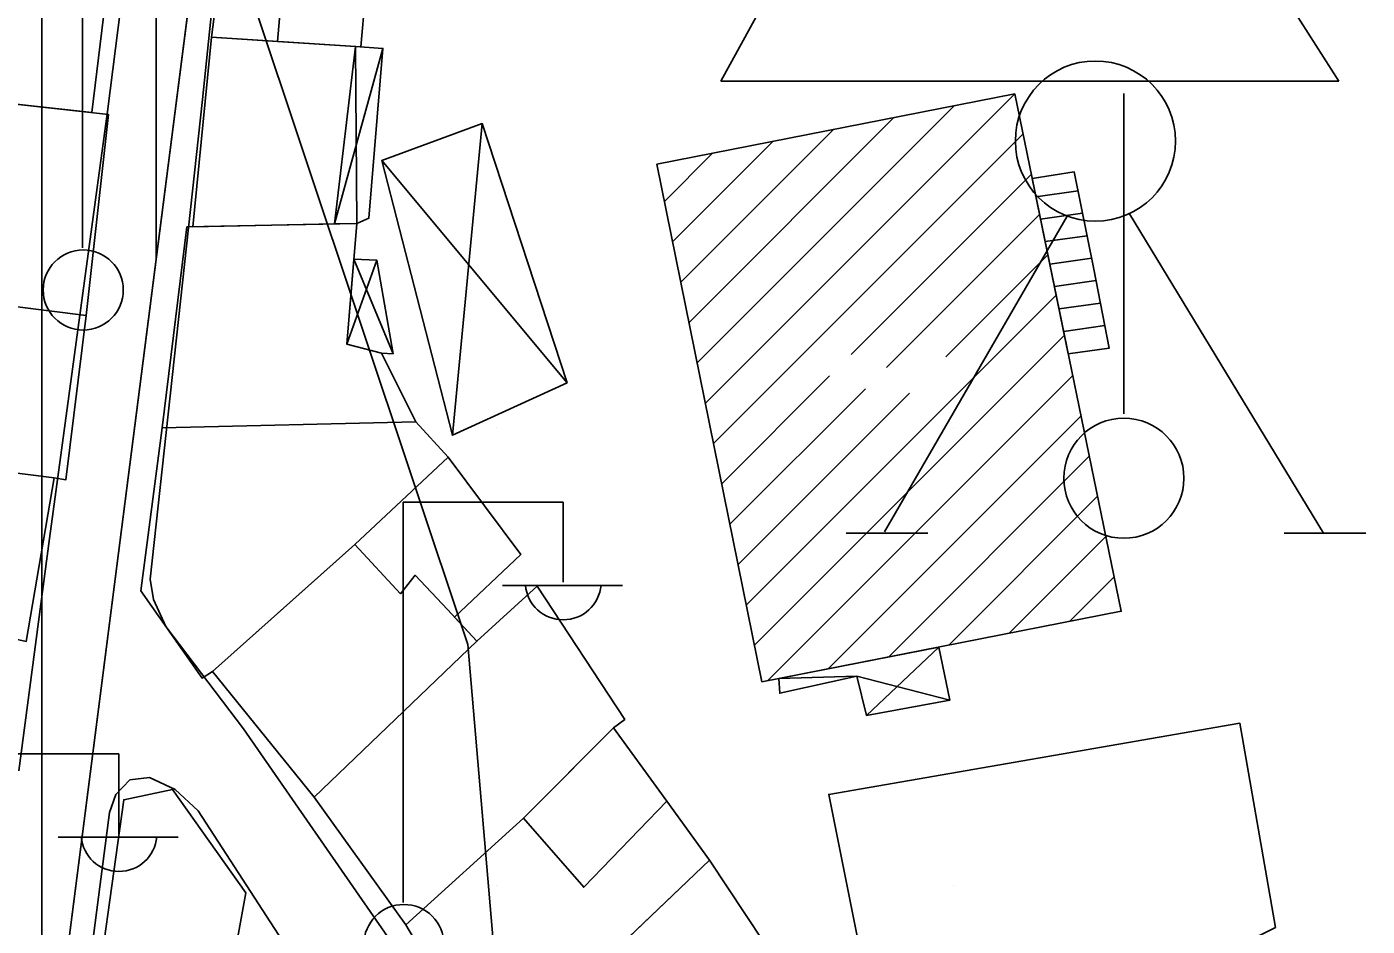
# Model space of a CAD drawing. Extents: x 417997 to 421451, y 4451742 to 4455216.
# Drawn here: x 420364.1 to 420422.7, y 4452643.3 to 4452682.6 of the extents above; entities that cross this region are included whole.
import ezdxf

# ---------------------------------------------------------------- set-up
doc = ezdxf.new("R2010")
doc.units = 0
for name, color, linetype in [('ADA', 7, 'Continuous'), ('B_Merdiven', 7, 'Continuous'), ('B_Mesken', 7, 'Continuous'), ('B_Resmi', 7, 'Continuous'), ('B_Spor_Tesisleri', 7, 'Continuous'), ('B_Sundurma', 7, 'Continuous'), ('B_Tarama', 7, 'Continuous'), ('B_Teras', 7, 'Continuous'), ('Default', 7, 'Continuous'), ('LJ_SEMBOL', 7, 'Continuous'), ('PL_KON_MEV_450', 7, 'Continuous'), ('PL_SAY_ILKOGRETIM', 7, 'Continuous'), ('S_Bayrak_Diregi', 7, 'Continuous'), ('S_Elektrik_Diregi', 7, 'Continuous'), ('S_Heykel', 7, 'Continuous'), ('SN_3_DERECE_KAYNAK_KORUMA', 7, 'Continuous'), ('TR_ILKEGITIM', 7, 'Continuous'), ('TR_YUKSEKYOGUNKONUT', 7, 'Continuous'), ('Yol_Sose', 7, 'Continuous')]:
    doc.layers.add(name, color=color, linetype=linetype)

# ---------------------------------------------------------------- blocks, each defined once
blk = doc.blocks.new('POINT_DISPLAY')
at = {"layer": 'Default'}
blk.add_line((0, 0), (0, 0), dxfattribs=at)

msp = doc.modelspace()

# ---------------------------------------------------------------- linework, layer by layer
at = {"layer": 'ADA'}
msp.add_line((420376.655, 4452726.126), (420364.656, 4452632.456), dxfattribs=at)
msp.add_line((420376.655, 4452726.126), (420364.656, 4452632.456), dxfattribs=at)
at = {"layer": 'B_Merdiven'}
for p, q in [((420408.24, 4452675.192), (420410.078, 4452675.45)), ((420408.442, 4452674.211), (420410.278, 4452674.468)), ((420408.644, 4452673.229), (420410.477, 4452673.486)), ((420408.846, 4452672.248), (420410.677, 4452672.505)), ((420409.047, 4452671.266), (420410.872, 4452671.522)), ((420409.249, 4452670.285), (420411.063, 4452670.539)), ((420409.451, 4452669.303), (420411.253, 4452669.556))]:
    msp.add_line(p, q, dxfattribs=at)
msp.add_lwpolyline([(420409.653, 4452668.322), (420411.444, 4452668.573), (420410.773, 4452672.029), (420409.91, 4452676.277), (420408.078, 4452675.982), (420408.951, 4452671.734)], close=True, dxfattribs=at)
at = {"layer": 'B_Mesken'}
for points in [[(420373.24, 4452690.201), (420372.197, 4452682.159), (420378.732, 4452681.741), (420379.483, 4452690.259)], [(420366.974, 4452678.865), (420367.776, 4452685.462), (420367.399, 4452685.505), (420359.321, 4452686.259), (420354.274, 4452686.763), (420353.489, 4452680.384), (420354.569, 4452680.24)], [(420377.571, 4452674.003), (420378.488, 4452681.757), (420375.09, 4452681.974), (420372.197, 4452682.159), (420371.378, 4452673.879)], [(420366.72, 4452670), (420367.696, 4452678.785), (420354.569, 4452680.24), (420353.871, 4452671.621)], [(420371.116, 4452673.874), (420378.548, 4452674.022), (420378.114, 4452668.746), (420379.632, 4452668.359), (420381.127, 4452665.356), (420370.044, 4452665.093)], [(420350.877, 4452671.999), (420349.802, 4452664.706), (420351.848, 4452664.607), (420365.319, 4452662.902), (420365.833, 4452662.82), (420366.72, 4452670)], [(420370.044, 4452665.093), (420369.112, 4452657.967), (420371.791, 4452654.156), (420372.239, 4452654.435), (420378.467, 4452659.985), (420382.547, 4452663.811), (420381.127, 4452665.356)], [(420365.319, 4452662.902), (420364.099, 4452655.752), (420351, 4452658.738), (420351.848, 4452664.607)], [(420378.467, 4452659.985), (420382.547, 4452663.811), (420385.716, 4452659.547), (420382.823, 4452656.809), (420383.801, 4452655.762), (420376.69, 4452648.946), (420372.239, 4452654.435)], [(420383.801, 4452655.762), (420386.433, 4452658.165), (420390.262, 4452652.345), (420389.775, 4452651.983), (420385.844, 4452648.035), (420380.7, 4452643.366), (420376.69, 4452648.946)], [(420380.7, 4452643.366), (420384.417, 4452637.078), (420393.967, 4452646.196), (420392.102, 4452648.771), (420389.775, 4452651.983), (420385.844, 4452648.035)], [(420366.894, 4452638.287), (420372.206, 4452636.514), (420373.705, 4452644.768), (420370.498, 4452649.277), (420368.364, 4452648.833)], [(420383.946, 4452636.628), (420393.967, 4452646.196), (420397.891, 4452640.276), (420389.431, 4452632.659), (420387.869, 4452631.361)]]:
    msp.add_lwpolyline(points, close=True, dxfattribs=at)
at = {"layer": 'B_Resmi'}
msp.add_lwpolyline([(420407.315, 4452679.693), (420411.966, 4452657.07), (420396.262, 4452653.99), (420391.67, 4452676.61)], close=True, dxfattribs=at)
at = {"layer": 'B_Spor_Tesisleri'}
msp.add_lwpolyline([(420417.332, 4452642.571), (420400.931, 4452640.329), (420399.183, 4452649.067), (420399.183, 4452649.067), (420417.157, 4452652.178), (420418.704, 4452643.253)], close=True, dxfattribs=at)
at = {"layer": 'B_Sundurma'}
for p, q in [((420379.69, 4452681.673), (420377.571, 4452674.003)), ((420378.488, 4452681.757), (420378.548, 4452674.022)), ((420384.034, 4452678.384), (420382.73, 4452664.766)), ((420387.741, 4452667.05), (420379.651, 4452676.774)), ((420380.135, 4452668.329), (420378.42, 4452672.461)), ((420378.114, 4452668.746), (420379.423, 4452672.422)), ((420400.837, 4452652.521), (420403.989, 4452655.505)), ((420400.411, 4452654.236), (420396.998, 4452654.134)), ((420404.481, 4452653.188), (420400.411, 4452654.236))]:
    msp.add_line(p, q, dxfattribs=at)
for points in [[(420378.488, 4452681.757), (420379.69, 4452681.673), (420379.077, 4452674.251), (420378.548, 4452674.022), (420377.571, 4452674.003)], [(420387.741, 4452667.05), (420384.034, 4452678.384), (420379.651, 4452676.774), (420382.73, 4452664.766)], [(420379.632, 4452668.359), (420380.135, 4452668.329), (420379.423, 4452672.422), (420378.42, 4452672.461), (420378.114, 4452668.746)], [(420403.989, 4452655.505), (420404.481, 4452653.188), (420400.837, 4452652.521), (420400.411, 4452654.236), (420397.04, 4452653.491), (420396.998, 4452654.134)]]:
    msp.add_lwpolyline(points, close=True, dxfattribs=at)
at = {"layer": 'B_Tarama'}
for p, q in [((420393.79, 4452666.167), (420407.315, 4452679.693)), ((420393.432, 4452667.93), (420404.674, 4452679.172)), ((420393.074, 4452669.694), (420402.032, 4452678.652)), ((420392.716, 4452671.457), (420399.39, 4452678.131)), ((420394.148, 4452664.404), (420407.677, 4452677.933)), ((420392.358, 4452673.221), (420396.748, 4452677.611)), ((420392, 4452674.984), (420394.106, 4452677.09)), ((420400.166, 4452668.3), (420408.039, 4452676.173)), ((420401.713, 4452667.726), (420408.401, 4452674.414)), ((420404.297, 4452668.189), (420408.762, 4452672.654)), ((420395.58, 4452657.35), (420409.124, 4452670.894)), ((420395.938, 4452655.587), (420409.486, 4452669.135)), ((420394.506, 4452662.64), (420399.221, 4452667.355)), ((420396.511, 4452654.039), (420409.847, 4452667.375)), ((420394.864, 4452660.877), (420400.785, 4452666.798)), ((420395.222, 4452659.114), (420402.708, 4452666.6)), ((420399.15, 4452654.556), (420410.209, 4452665.615)), ((420401.789, 4452655.074), (420410.571, 4452663.856)), ((420404.428, 4452655.591), (420410.932, 4452662.096)), ((420407.067, 4452656.109), (420411.294, 4452660.337)), ((420409.706, 4452656.627), (420411.656, 4452658.577))]:
    msp.add_line(p, q, dxfattribs=at)
at = {"layer": 'B_Teras'}
for points in [[(420375.793, 4452690.225), (420375.09, 4452681.974), (420378.732, 4452681.741), (420379.483, 4452690.259)], [(420372.239, 4452654.435), (420376.836, 4452658.532), (420378.467, 4452659.985), (420380.456, 4452657.841), (420381.105, 4452658.648), (420382.511, 4452657.143), (420383.801, 4452655.762), (420376.69, 4452648.946)], [(420392.102, 4452648.771), (420388.469, 4452645.012), (420385.844, 4452648.035), (420386.334, 4452648.527), (420389.775, 4452651.983)]]:
    msp.add_lwpolyline(points, close=True, dxfattribs=at)
at = {"layer": 'LJ_SEMBOL'}
for p, q in [((420407.003, 4452703.048), (420394.462, 4452680.236)), ((420407.003, 4452703.048), (420394.462, 4452680.236)), ((420421.48, 4452680.236), (420407.003, 4452703.048)), ((420421.48, 4452680.236), (420407.003, 4452703.048)), ((420394.462, 4452680.236), (420421.48, 4452680.236)), ((420394.462, 4452680.236), (420421.48, 4452680.236))]:
    msp.add_line(p, q, dxfattribs=at)
at = {"layer": 'PL_KON_MEV_450'}
msp.add_lwpolyline([(420299.789, 4452788.55), (420467.865, 4452834.024), (420464.625, 4452792.442), (420385.138, 4452799.106), (420376.655, 4452726.126), (420364.656, 4452632.456), (420451.746, 4452625.102), (420449.423, 4452575.558), (420449.423, 4452560.615), (420361.087, 4452604.42), (420282.548, 4452643.366), (420274.779, 4452657.737), (420288.946, 4452776.01)], close=True, dxfattribs=at)
msp.add_lwpolyline([(420299.789, 4452788.55), (420467.865, 4452834.024), (420464.625, 4452792.442), (420385.138, 4452799.106), (420376.655, 4452726.126), (420364.656, 4452632.456), (420451.746, 4452625.102), (420449.423, 4452575.558), (420449.423, 4452560.615), (420361.087, 4452604.42), (420282.548, 4452643.366), (420274.779, 4452657.737), (420288.946, 4452776.01)], close=True, dxfattribs=at)
at = {"layer": 'PL_SAY_ILKOGRETIM'}
msp.add_lwpolyline([(420364.656, 4452632.456), (420376.655, 4452726.126), (420457.126, 4452717.637), (420455.617, 4452691.677), (420451.746, 4452625.102)], close=True, dxfattribs=at)
msp.add_lwpolyline([(420364.656, 4452632.456), (420376.655, 4452726.126), (420457.126, 4452717.637), (420455.617, 4452691.677), (420451.746, 4452625.102)], close=True, dxfattribs=at)
at = {"layer": 'S_Bayrak_Diregi'}
msp.add_line((420412.074, 4452665.705), (420412.074, 4452679.705), dxfattribs=at)
msp.add_circle((420412.081, 4452662.887), 2.625, dxfattribs=at)
at = {"layer": 'S_Elektrik_Diregi'}
for p, q in [((420366.556, 4452672.95), (420366.556, 4452690.45)), ((420380.574, 4452644.344), (420380.574, 4452661.844)), ((420380.574, 4452661.844), (420387.574, 4452661.844)), ((420387.574, 4452658.344), (420387.574, 4452661.844)), ((420384.914, 4452658.204), (420390.164, 4452658.204)), ((420361.155, 4452650.845), (420368.155, 4452650.845)), ((420368.155, 4452647.345), (420368.155, 4452650.845)), ((420365.495, 4452647.205), (420370.745, 4452647.205))]:
    msp.add_line(p, q, dxfattribs=at)
for centre in [(420366.592, 4452671.114), (420380.61, 4452642.509)]:
    msp.add_circle(centre, 1.75, dxfattribs=at)
for centre in [(420387.575, 4452658.357), (420368.156, 4452647.358)]:
    msp.add_arc(centre, 1.658, 184.83843, 355.14641, dxfattribs=at)
at = {"layer": 'S_Heykel'}
for p, q in [((420401.624, 4452660.55), (420409.604, 4452674.34)), ((420420.804, 4452660.48), (420412.334, 4452674.445)), ((420399.944, 4452660.48), (420403.514, 4452660.48)), ((420419.089, 4452660.48), (420422.659, 4452660.48))]:
    msp.add_line(p, q, dxfattribs=at)
msp.add_circle((420410.839, 4452677.62), 3.5, dxfattribs=at)
at = {"layer": 'SN_3_DERECE_KAYNAK_KORUMA'}
for p, q in [((420383.401, 4452655.624), (420344.109, 4452773.221)), ((420383.401, 4452655.624), (420344.109, 4452773.221)), ((420395.036, 4452520.02), (420383.401, 4452655.624)), ((420395.036, 4452520.02), (420383.401, 4452655.624))]:
    msp.add_line(p, q, dxfattribs=at)
at = {"layer": 'TR_YUKSEKYOGUNKONUT'}
for p, q in [((420369.779, 4452672.444), (420369.779, 4452807.486)), ((420369.779, 4452672.444), (420369.779, 4452807.486)), ((420364.779, 4452633.412), (420364.779, 4452806.133)), ((420364.779, 4452633.412), (420364.779, 4452806.133))]:
    msp.add_line(p, q, dxfattribs=at)
at = {"layer": 'Yol_Sose'}
for points in [[(420361.469, 4452723.467), (420369.878, 4452722.466), (420370.871, 4452722.337), (420371.754, 4452722.087), (420372.332, 4452721.472), (420372.527, 4452720.905), (420372.601, 4452720.118), (420371.479, 4452709.045), (420369.42, 4452692.807), (420367.649, 4452678.911), (420365.114, 4452660.256), (420363.78, 4452650.106)], [(420387.875, 4452580.753), (420390.802, 4452595.848), (420392.653, 4452608.09), (420393.039, 4452615.283), (420393.012, 4452617.717), (420392.82, 4452619.476), (420392.377, 4452621.129), (420391.642, 4452623.338), (420390.134, 4452626.529), (420382.04, 4452639.773), (420373.595, 4452651.934), (420370.21, 4452656.401), (420369.669, 4452657.583), (420369.522, 4452658.474), (420371.805, 4452679.438), (420373.956, 4452700.303), (420376.149, 4452719.46), (420376.227, 4452720.282), (420376.377, 4452720.803), (420376.791, 4452721.203), (420377.735, 4452721.38), (420403.267, 4452718.109)], [(420366.359, 4452637.634), (420367.741, 4452648.282), (420368.012, 4452649.063), (420368.634, 4452649.705), (420369.486, 4452649.815), (420370.607, 4452649.287), (420371.621, 4452648.347), (420376.195, 4452641.295)]]:
    msp.add_lwpolyline(points, dxfattribs=at)

# ---------------------------------------------------------------- block references
at = {"layer": 'TR_ILKEGITIM', "xscale": 0.1, "yscale": 0.10000000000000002}
for p in [(420384.656, 4452665.102), (420384.656, 4452665.102), (420404.656, 4452665.102), (420404.656, 4452665.102), (420384.656, 4452645.102), (420384.656, 4452645.102), (420404.656, 4452645.102), (420404.656, 4452645.102)]:
    msp.add_blockref('POINT_DISPLAY', p, dxfattribs=at)

doc.saveas('drawing.dxf')
